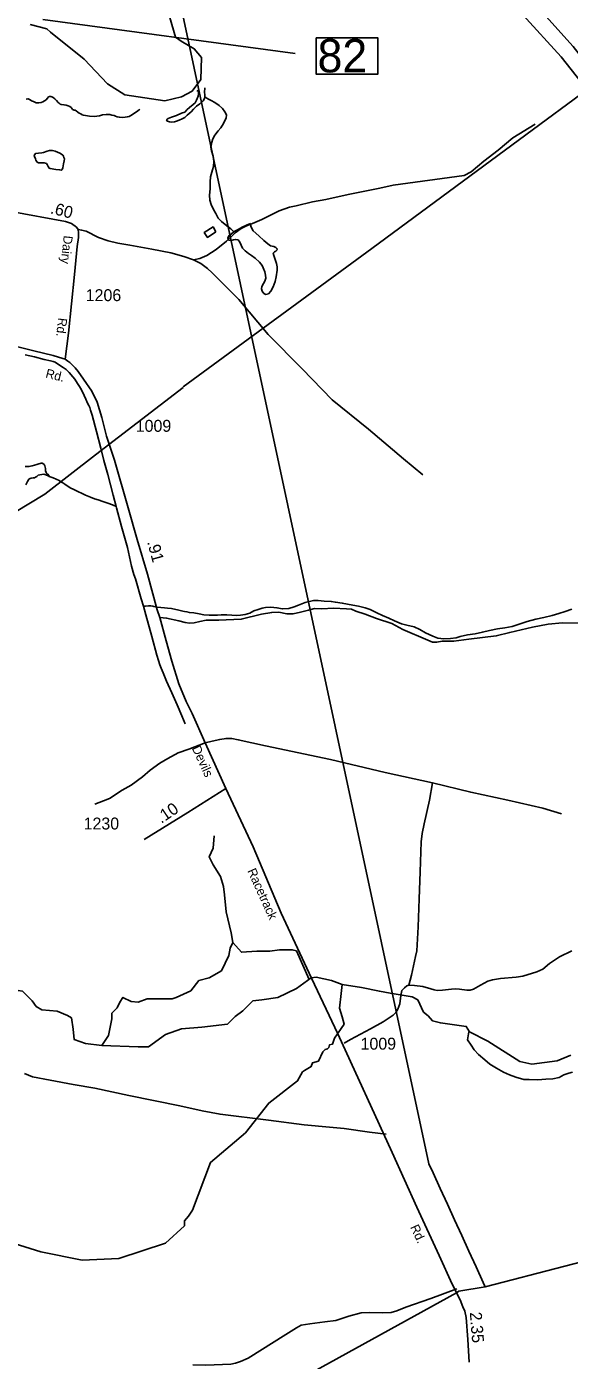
# Model space of a CAD drawing. Extents: x 2082433 to 2279600, y 546599 to 755198.
# Drawn here: x 2184563 to 2190249, y 611193 to 625167 of the extents above; entities that cross this region are included whole.
import ezdxf

# ---------------------------------------------------------------- set-up
doc = ezdxf.new("R2010")
doc.units = 0
for name, color, linetype in [('Exist Boundary Political Fire Districts', 7, 'Continuous'), ('Exist Hydrographic Creek Single Shore', 7, 'Continuous'), ('Exist Hydrographic Misc Water Feature', 7, 'Continuous'), ('Exist Hydrographic River Shore', 7, 'Continuous'), ('Exist Road Non-System Type 51', 7, 'Continuous'), ('Exist Road Primary Interstate Structure Standard Bridge Number Label', 7, 'Continuous'), ('Exist Road Secondary Mileage Hundredths English Label', 7, 'Continuous'), ('Exist Road Secondary Type 51 Attributed', 7, 'Continuous'), ('Exist Road Secondary Type 51 Label', 7, 'Continuous'), ('Exist Road Secondary Type 51 Number Label', 7, 'Continuous'), ('Exist Utilities Electrical Transmission Line', 7, 'Continuous')]:
    doc.layers.add(name, color=color, linetype=linetype)

msp = doc.modelspace()

# ---------------------------------------------------------------- linework, layer by layer
at = {"layer": 'Exist Boundary Political Fire Districts'}
for points in [[(2189367, 611964), (2189346, 612009), (2189272, 612173), (2189197, 612337), (2189122, 612501), (2189047, 612665), (2188972, 612830), (2188896, 612993), (2188821, 613156), (2188777, 613251), (2185822, 627050)], [(2191871, 612613), (2189367, 611964)], [(2189367, 611964), (2189092, 611918), (2189067, 611899), (2183127, 608627), (2182619, 607499), (2181793, 607130), (2180791, 606352)]]:
    msp.add_lwpolyline(points, dxfattribs=at)
at = {"layer": 'Exist Hydrographic Creek Single Shore'}
for points in [[(2186182, 625016), (2186123, 625057), (2186064, 625264), (2185896, 625438), (2185800, 625591), (2185837, 625640), (2185741, 626039), (2185769, 626194), (2185848, 626340), (2185903, 626396), (2185967, 626451), (2186054, 626483), (2186174, 626456)], [(2186185, 624432), (2186010, 624390), (2185593, 624454), (2185409, 624569), (2185167, 624827), (2184814, 625111), (2184776, 625144), (2184598, 625190)], [(2186388, 624612), (2186394, 624844), (2186319, 624935), (2186182, 625016)], [(2186185, 624432), (2186297, 624492), (2186388, 624612)], [(2186723, 615571), (2186707, 615673), (2186653, 615893), (2186637, 616071), (2186626, 616157), (2186594, 616264), (2186518, 616383), (2186475, 616469), (2186518, 616560), (2186529, 616689)], [(2185352, 614490), (2185421, 614598), (2185438, 614684), (2185454, 614770), (2185454, 614829), (2185513, 614888), (2185540, 614947), (2185572, 614995), (2185658, 614952), (2185733, 614947), (2185825, 614979), (2185943, 614979), (2186002, 614979), (2186088, 614979), (2186131, 614995), (2186282, 615065), (2186368, 615173), (2186475, 615200), (2186604, 615275), (2186680, 615436), (2186696, 615512), (2186723, 615571)], [(2186723, 615571), (2186814, 615469), (2186975, 615479), (2187110, 615479), (2187212, 615495), (2187346, 615495), (2187389, 615485), (2187524, 615184)], [(2185352, 614490), (2185179, 614511), (2185061, 614554), (2185050, 614662), (2185034, 614780), (2184991, 614807), (2184884, 614850), (2184722, 614866), (2184663, 614899), (2184620, 614958), (2184577, 615001), (2184518, 615060), (2184427, 615076), (2184351, 615087), (2184233, 615103), (2184147, 615205), (2184029, 615264), (2183954, 615340), (2183690, 615415)], [(2185352, 614490), (2185733, 614479), (2185841, 614479), (2186018, 614608), (2186185, 614667), (2186400, 614684), (2186669, 614716), (2186747, 614794), (2186827, 614856), (2186932, 614958), (2187026, 614971), (2187196, 614995), (2187389, 615089), (2187545, 615202), (2187596, 615208), (2187758, 615173), (2187868, 615130), (2188070, 615100), (2188260, 615060), (2188371, 615041), (2188602, 615001), (2188661, 614971), (2188720, 614842), (2188771, 614802), (2188814, 614751), (2188898, 614729), (2189169, 614692), (2189205, 614635), (2189397, 614536), (2189732, 614323), (2189857, 614297), (2190123, 614331), (2190265, 614391)], [(2186259, 612704), (2186302, 612765), (2186491, 613267), (2186855, 613577), (2187099, 613888), (2187401, 614120), (2187453, 614215), (2187474, 614231), (2187545, 614271), (2187557, 614311), (2187621, 614329), (2187665, 614427), (2187692, 614450), (2187714, 614458), (2187728, 614470), (2187737, 614499), (2187768, 614507), (2187790, 614569), (2187889, 614716), (2187868, 614791), (2187841, 614882), (2187857, 615038), (2187868, 615130)], [(2186259, 612704), (2186218, 612656), (2186218, 612603), (2186019, 612420), (2185529, 612260), (2185146, 612241), (2184712, 612329), (2184261, 612469), (2183793, 612741), (2183718, 612824), (2183650, 612957), (2183366, 613097), (2183147, 613249)]]:
    msp.add_lwpolyline(points, dxfattribs=at)
at = {"layer": 'Exist Hydrographic Misc Water Feature'}
for points in [[(2186347, 624498), (2186358, 624494), (2186362, 624482), (2186365, 624467), (2186361, 624440), (2186343, 624396), (2186327, 624370), (2186309, 624350), (2186271, 624320), (2186245, 624299), (2186220, 624271), (2186184, 624260)], [(2186430, 624433), (2186431, 624447), (2186428, 624489), (2186430, 624515), (2186430, 624527)], [(2184558, 624406), (2184577, 624411), (2184586, 624407), (2184600, 624399), (2184612, 624391), (2184633, 624383), (2184648, 624375), (2184662, 624369), (2184680, 624369), (2184692, 624369), (2184715, 624373), (2184732, 624379), (2184750, 624390), (2184768, 624402), (2184782, 624418), (2184792, 624430), (2184804, 624436), (2184816, 624434), (2184828, 624432), (2184840, 624426), (2184858, 624410), (2184874, 624392), (2184893, 624374), (2184903, 624365), (2184914, 624356), (2184926, 624352), (2184954, 624349), (2184978, 624345), (2184999, 624339), (2185016, 624331), (2185029, 624319), (2185041, 624305), (2185045, 624299), (2185053, 624297), (2185059, 624293), (2185070, 624291), (2185083, 624285), (2185099, 624270), (2185113, 624262), (2185129, 624252), (2185143, 624244), (2185157, 624238), (2185181, 624236), (2185223, 624228), (2185269, 624226), (2185299, 624229), (2185327, 624233), (2185359, 624243), (2185397, 624247), (2185435, 624246), (2185457, 624241), (2185479, 624236), (2185495, 624228), (2185513, 624222), (2185535, 624218), (2185567, 624214), (2185595, 624217), (2185617, 624221), (2185637, 624226), (2185655, 624235), (2185671, 624245), (2185687, 624257), (2185713, 624273), (2185741, 624295), (2185748, 624301)], [(2186185, 624198), (2186219, 624214), (2186246, 624241), (2186286, 624274), (2186310, 624302), (2186343, 624334), (2186377, 624360), (2186411, 624389), (2186426, 624415), (2186430, 624433)], [(2186734, 623016), (2186704, 623047), (2186674, 623069), (2186644, 623095), (2186605, 623127), (2186571, 623162), (2186545, 623210), (2186521, 623252), (2186498, 623304), (2186482, 623350), (2186478, 623403), (2186485, 623466), (2186487, 623540), (2186488, 623593), (2186512, 623668), (2186521, 623703), (2186525, 623758), (2186517, 623810), (2186500, 623866), (2186494, 623903), (2186502, 623955), (2186515, 623992), (2186535, 624029), (2186569, 624076), (2186597, 624108), (2186625, 624154), (2186640, 624182), (2186654, 624207), (2186656, 624242), (2186638, 624276), (2186615, 624310), (2186579, 624340), (2186535, 624371), (2186495, 624393), (2186463, 624411), (2186430, 624433)], [(2186184, 624260), (2186133, 624237), (2186079, 624217), (2186045, 624203), (2186035, 624197), (2186031, 624191), (2186029, 624185), (2186033, 624181), (2186039, 624177), (2186061, 624169), (2186085, 624167), (2186113, 624171), (2186145, 624179), (2186167, 624190), (2186185, 624198)], [(2184870, 623671), (2184808, 623682), (2184798, 623686), (2184794, 623690), (2184790, 623700), (2184778, 623724), (2184770, 623732), (2184746, 623740), (2184730, 623740), (2184704, 623740), (2184686, 623741), (2184674, 623747), (2184666, 623758), (2184660, 623769), (2184656, 623783), (2184652, 623793), (2184650, 623797), (2184644, 623807), (2184642, 623817), (2184644, 623823), (2184647, 623829), (2184654, 623837), (2184687, 623841), (2184723, 623846), (2184739, 623850), (2184777, 623862), (2184801, 623868), (2184833, 623868), (2184863, 623864), (2184910, 623843), (2184929, 623831), (2184941, 623821), (2184949, 623809), (2184953, 623797), (2184958, 623781), (2184956, 623761), (2184950, 623729), (2184942, 623689), (2184934, 623671), (2184925, 623663), (2184908, 623667), (2184870, 623671)], [(2186734, 623016), (2186708, 622995), (2186681, 622977), (2186671, 622951), (2186679, 622931), (2186707, 622927), (2186731, 622933), (2186749, 622938), (2186779, 622932), (2186797, 622910), (2186811, 622876), (2186823, 622846), (2186852, 622818), (2186888, 622790), (2186918, 622769), (2186958, 622741), (2187002, 622701), (2187031, 622665), (2187041, 622640), (2187059, 622598), (2187067, 622564), (2187068, 622530), (2187057, 622502), (2187046, 622476), (2187028, 622446), (2187023, 622420), (2187030, 622396), (2187049, 622370), (2187069, 622360), (2187097, 622368), (2187122, 622396), (2187146, 622442), (2187166, 622497), (2187179, 622545), (2187189, 622617), (2187187, 622651), (2187180, 622687), (2187164, 622737), (2187152, 622768), (2187147, 622792), (2187160, 622807), (2187175, 622815), (2187187, 622827), (2187185, 622844), (2187173, 622854), (2187153, 622862), (2187117, 622870), (2187091, 622890), (2187049, 622925), (2186995, 622977), (2186938, 623027), (2186913, 623074), (2186908, 623103), (2186866, 623088), (2186822, 623066), (2186772, 623038), (2186737, 623019), (2186734, 623016)], [(2186546, 623018), (2186516, 623068), (2186423, 623009), (2186457, 622958), (2186546, 623018)], [(2185500, 620140), (2185471, 620259), (2185414, 620473), (2185373, 620622), (2185341, 620752), (2185296, 620924), (2185248, 621096), (2185232, 621147), (2185224, 621175), (2185216, 621196), (2185200, 621223), (2185184, 621263), (2185165, 621303), (2185138, 621361), (2185117, 621397), (2185097, 621429), (2185066, 621473), (2185046, 621498), (2185010, 621542), (2184976, 621574), (2184946, 621596), (2184898, 621627), (2184860, 621651), (2184842, 621659), (2184814, 621665), (2184745, 621680), (2184645, 621706), (2184547, 621727)], [(2184548, 620560), (2184586, 620558), (2184620, 620564), (2184670, 620579), (2184690, 620587), (2184704, 620591), (2184714, 620593), (2184724, 620593), (2184734, 620589), (2184746, 620579), (2184752, 620567), (2184760, 620539), (2184760, 620513), (2184766, 620497), (2184770, 620489), (2184776, 620483), (2184784, 620477), (2184795, 620463), (2184798, 620453)], [(2184553, 620368), (2184571, 620400), (2184581, 620418), (2184587, 620426), (2184599, 620432), (2184611, 620436), (2184633, 620440), (2184645, 620440), (2184656, 620445), (2184669, 620453), (2184685, 620467), (2184701, 620471), (2184722, 620475), (2184742, 620477), (2184754, 620475), (2184788, 620459), (2184798, 620453)], [(2184798, 620453), (2184840, 620438), (2184903, 620410), (2184929, 620394), (2184941, 620386), (2184963, 620373), (2185019, 620336), (2185057, 620317), (2185099, 620297), (2185145, 620275), (2185180, 620259), (2185231, 620236), (2185274, 620218), (2185311, 620208), (2185362, 620193), (2185412, 620175), (2185464, 620155), (2185500, 620140)], [(2185786, 619096), (2185763, 619171), (2185702, 619381), (2185687, 619427), (2185661, 619515), (2185618, 619710), (2185555, 619928), (2185504, 620127), (2185500, 620140)], [(2185786, 619096), (2185808, 619096), (2185840, 619098), (2185864, 619098), (2185886, 619094), (2185896, 619092), (2185912, 619088), (2185930, 619086), (2185970, 619082), (2186006, 619079), (2186040, 619075), (2186080, 619069), (2186126, 619059), (2186144, 619055), (2186200, 619042), (2186218, 619038)], [(2186224, 617863), (2186190, 617946), (2186139, 618062), (2186083, 618186), (2186030, 618309), (2185993, 618395), (2185971, 618447), (2185957, 618479), (2185943, 618526), (2185926, 618582), (2185876, 618776), (2185813, 619004), (2185786, 619096)], [(2186636, 619004), (2186661, 619005), (2186714, 618999), (2186760, 618997), (2186804, 618999), (2186854, 619006), (2186900, 619020), (2186945, 619045), (2186989, 619059), (2187031, 619075), (2187067, 619081), (2187121, 619086), (2187185, 619078), (2187243, 619066), (2187309, 619071), (2187365, 619089), (2187413, 619104), (2187481, 619132), (2187569, 619153), (2187618, 619153), (2187681, 619148), (2187755, 619144), (2187798, 619136), (2187870, 619127), (2187981, 619104), (2188039, 619096), (2188109, 619076), (2188161, 619059), (2188231, 619025), (2188293, 618998), (2188358, 618970), (2188418, 618943), (2188490, 618909), (2188548, 618895), (2188624, 618878), (2188682, 618850), (2188744, 618817), (2188819, 618781), (2188873, 618760), (2188933, 618754), (2189003, 618757), (2189063, 618763), (2189107, 618776), (2189184, 618796), (2189261, 618804), (2189338, 618823), (2189412, 618839), (2189495, 618856), (2189572, 618868), (2189651, 618883), (2189713, 618903), (2189809, 618934), (2189899, 618959), (2189981, 618977), (2190069, 618998), (2190139, 619018), (2190206, 619039), (2190276, 619065)], [(2186218, 619038), (2186242, 619036), (2186268, 619028), (2186314, 619025), (2186370, 619016), (2186418, 619005), (2186476, 618999), (2186564, 619002), (2186600, 619004), (2186636, 619004)], [(2189199, 614640), (2189195, 614634), (2189184, 614552), (2189220, 614496), (2189252, 614448), (2189296, 614397), (2189363, 614341), (2189417, 614297), (2189487, 614254), (2189560, 614214), (2189624, 614185), (2189690, 614161), (2189772, 614136), (2189828, 614134), (2189918, 614131), (2190002, 614139), (2190076, 614142), (2190142, 614158), (2190192, 614185), (2190244, 614203), (2190282, 614213)]]:
    msp.add_lwpolyline(points, dxfattribs=at)
at = {"layer": 'Exist Hydrographic River Shore'}
for points in [[(2191005, 623859), (2190949, 624002), (2190722, 624358), (2190613, 624544), (2190288, 624959), (2189429, 625916), (2188864, 626646), (2188556, 627035), (2188530, 627181), (2188516, 627367)], [(2190793, 623748), (2190781, 623843), (2190725, 623954), (2190571, 624292), (2190477, 624451), (2190164, 624850), (2189362, 625734), (2189243, 625948), (2189080, 626166), (2188914, 626245), (2188732, 626535), (2188400, 626978), (2188375, 627115), (2188276, 627284)]]:
    msp.add_lwpolyline(points, dxfattribs=at)
at = {"layer": 'Exist Road Non-System Type 51'}
for points in [[(2186311, 622724), (2186379, 622737), (2186451, 622769), (2186550, 622833), (2186656, 622920), (2186747, 623007), (2186810, 623052), (2186860, 623077), (2186930, 623104), (2187028, 623145), (2187208, 623238), (2187317, 623274), (2187387, 623290), (2187557, 623330), (2187697, 623357), (2187933, 623410), (2188263, 623474), (2188403, 623506), (2189149, 623608), (2189222, 623646), (2189355, 623758), (2189505, 623874), (2189659, 624002), (2189891, 624144)], [(2185102, 623043), (2185139, 623036), (2185185, 623024), (2185316, 622957), (2185417, 622924), (2185520, 622898), (2185643, 622876), (2185874, 622834), (2186073, 622797), (2186210, 622760), (2186311, 622724)], [(2186311, 622724), (2186389, 622684), (2186458, 622634), (2186508, 622588), (2186786, 622309), (2187094, 621940), (2187449, 621580), (2187765, 621258), (2188145, 620949), (2188511, 620640), (2188716, 620471)], [(2185958, 618977), (2186029, 618970), (2186157, 618943), (2186224, 618923), (2186271, 618917), (2186318, 618919), (2186378, 618934), (2186445, 618949), (2186578, 618947), (2186811, 618958), (2187025, 619011), (2187131, 619030), (2187204, 619033), (2187290, 619015), (2187354, 619015), (2187434, 619033), (2187515, 619054), (2187579, 619069), (2187655, 619067), (2187777, 619073), (2187914, 619067), (2187966, 619063), (2188013, 619043), (2188111, 619011), (2188229, 618966), (2188388, 618912), (2188506, 618850), (2188767, 618739), (2188816, 618719), (2188861, 618719), (2188917, 618730), (2189040, 618728), (2189195, 618749), (2189484, 618784), (2189625, 618820), (2189865, 618876), (2190027, 618906), (2190177, 618921), (2190342, 618917)], [(2186435, 617662), (2186261, 617598), (2186152, 617557), (2186041, 617499), (2185959, 617450), (2185858, 617377), (2185777, 617306), (2185659, 617220), (2185562, 617167), (2185430, 617081), (2185368, 617057), (2185278, 617019)], [(2188816, 617244), (2188318, 617353), (2187746, 617490), (2187067, 617632), (2186780, 617696), (2186714, 617707), (2186652, 617709), (2186587, 617698), (2186508, 617681), (2186435, 617662)], [(2188567, 615125), (2188595, 615230), (2188639, 615425), (2188650, 615483), (2188666, 615734), (2188675, 616028), (2188685, 616313), (2188697, 616624), (2188707, 616714), (2188728, 616813), (2188783, 617061), (2188816, 617244)], [(2188816, 617244), (2189217, 617145), (2189604, 617064), (2189972, 616980), (2190168, 616918)], [(2188567, 615125), (2188627, 615121), (2188714, 615109), (2188799, 615087), (2188833, 615076), (2188864, 615069), (2188919, 615073), (2189014, 615082), (2189057, 615087), (2189100, 615081), (2189174, 615073), (2189209, 615073), (2189247, 615083), (2189319, 615125), (2189396, 615166), (2189444, 615181), (2189528, 615194), (2189691, 615208), (2189761, 615219), (2189908, 615262), (2189973, 615293), (2190041, 615350), (2190148, 615420), (2190277, 615482)], [(2187890, 614516), (2187955, 614556), (2188167, 614666), (2188298, 614739), (2188360, 614781), (2188405, 614811), (2188433, 614839), (2188452, 614874), (2188472, 614929), (2188484, 615015), (2188496, 615067), (2188522, 615097), (2188546, 615116), (2188567, 615125)], [(2188330, 613561), (2188154, 613582), (2187890, 613623), (2187738, 613636), (2187472, 613662), (2187098, 613709), (2186589, 613771), (2186402, 613808), (2186168, 613859), (2185635, 613969), (2185276, 614044), (2185051, 614082), (2184810, 614127), (2184623, 614164), (2184539, 614200)], [(2189071, 611942), (2188797, 611841), (2188537, 611751), (2188443, 611712), (2188383, 611693), (2188295, 611689), (2188155, 611693), (2188067, 611689), (2187940, 611656), (2187803, 611611), (2187689, 611596), (2187530, 611575), (2187440, 611560), (2187391, 611534), (2187277, 611465), (2186883, 611217), (2186804, 611180), (2186753, 611163), (2186701, 611154), (2186441, 611142), (2186305, 611146)]]:
    msp.add_lwpolyline(points, dxfattribs=at)
at = {"layer": 'Exist Road Primary Interstate Structure Standard Bridge Number Label'}
msp.add_line((2184733, 625243), (2187377, 624886), dxfattribs=at)
msp.add_lwpolyline([(2187598, 625051), (2188242, 625051), (2188242, 624668), (2187598, 624668)], close=True, dxfattribs=at)
at = {"layer": 'Exist Road Secondary Type 51 Attributed'}
for points in [[(2184965, 621683), (2185002, 621957), (2185065, 622571), (2185092, 622865), (2185105, 622959), (2185106, 623008), (2185102, 623043), (2185084, 623065), (2185033, 623104), (2184971, 623127), (2184399, 623231), (2184316, 623247), (2184250, 623267), (2184204, 623289), (2184134, 623335), (2184071, 623369), (2183973, 623450), (2183909, 623504), (2183717, 623732), (2183622, 623885)], [(2182508, 622084), (2182548, 622114), (2182593, 622145), (2182655, 622173), (2182726, 622194), (2182746, 622196), (2182810, 622202), (2182850, 622198), (2182944, 622178), (2183026, 622160), (2183400, 622073), (2183835, 621965), (2184282, 621856), (2184638, 621772), (2184841, 621720), (2184897, 621703), (2184965, 621683)], [(2184965, 621683), (2184993, 621663), (2185014, 621647), (2185049, 621614), (2185070, 621592), (2185103, 621555), (2185158, 621472), (2185245, 621349), (2185303, 621231), (2185352, 621072), (2185400, 620876), (2185483, 620624), (2185627, 620124), (2185720, 619794), (2185829, 619429), (2185931, 619058), (2185958, 618977), (2186025, 618732), (2186083, 618518), (2186158, 618280), (2186234, 618095), (2186296, 617969), (2186435, 617662), (2186651, 617184)], [(2186651, 617184), (2186252, 616933), (2185794, 616649)], [(2186651, 617184), (2186937, 616575), (2187230, 615880), (2187546, 615197), (2187823, 614614), (2188392, 613369), (2188652, 612797), (2188884, 612293), (2189023, 611992), (2189106, 611827), (2189133, 611753), (2189155, 611707), (2189168, 611643), (2189185, 611411), (2189200, 611175)]]:
    msp.add_lwpolyline(points, dxfattribs=at)
at = {"layer": 'Exist Utilities Electrical Transmission Line'}
for points in [[(2205940, 637679), (2205815, 637499), (2205352, 636744), (2203885, 634373), (2203865, 634341), (2203850, 634326), (2202342, 633245), (2200132, 631642), (2198803, 630659), (2196209, 628764), (2194964, 627840), (2194349, 627390), (2192967, 626371), (2191379, 625202), (2189939, 624141), (2188179, 622841), (2186204, 621394)], [(2159164, 604449), (2161824, 606096), (2164105, 607512), (2165846, 608585), (2165956, 608660), (2167540, 609640), (2170901, 611725), (2173537, 613387), (2176206, 615099), (2179049, 616838), (2181703, 618429), (2184752, 620267), (2185283, 620682), (2186203, 621387)]]:
    msp.add_lwpolyline(points, dxfattribs=at)

# ---------------------------------------------------------------- texts
at = {"layer": 'Exist Road Primary Interstate Structure Standard Bridge Number Label'}
msp.add_text('82', height=350, dxfattribs=at).set_placement((2187611, 624688))
at = {"layer": 'Exist Road Secondary Mileage Hundredths English Label'}
for s, rotation, p in [('.60', 345.3238, (2184804, 623213)), ('.91', 285.2465, (2185824, 619768)), ('.10', 33.9872, (2185974, 616813)), ('2.35', 274.646, (2189206, 611695))]:
    msp.add_text(s, height=125, rotation=rotation, dxfattribs=at).set_placement(p)
at = {"layer": 'Exist Road Secondary Type 51 Label'}
for s, rotation, p in [('Dairy', 264.0398, (2184952, 622982)), ('Rd.', 262.9333, (2184895, 622120)), ('Rd.', 346.0572, (2184755, 621492)), ('Devils', 294.6143, (2186292, 617608)), ('Racetrack', 294.3834, (2186873, 616322)), ('Rd.', 294.9605, (2188580, 612589))]:
    msp.add_text(s, height=95, rotation=rotation, dxfattribs=at).set_placement(p)
at = {"layer": 'Exist Road Secondary Type 51 Number Label'}
for s, p in [('1206', (2185182, 622291)), ('1009', (2185706, 620922)), ('1230', (2185160, 616755)), ('1009', (2188062, 614448))]:
    msp.add_text(s, height=125, dxfattribs=at).set_placement(p)

doc.saveas('drawing.dxf')
